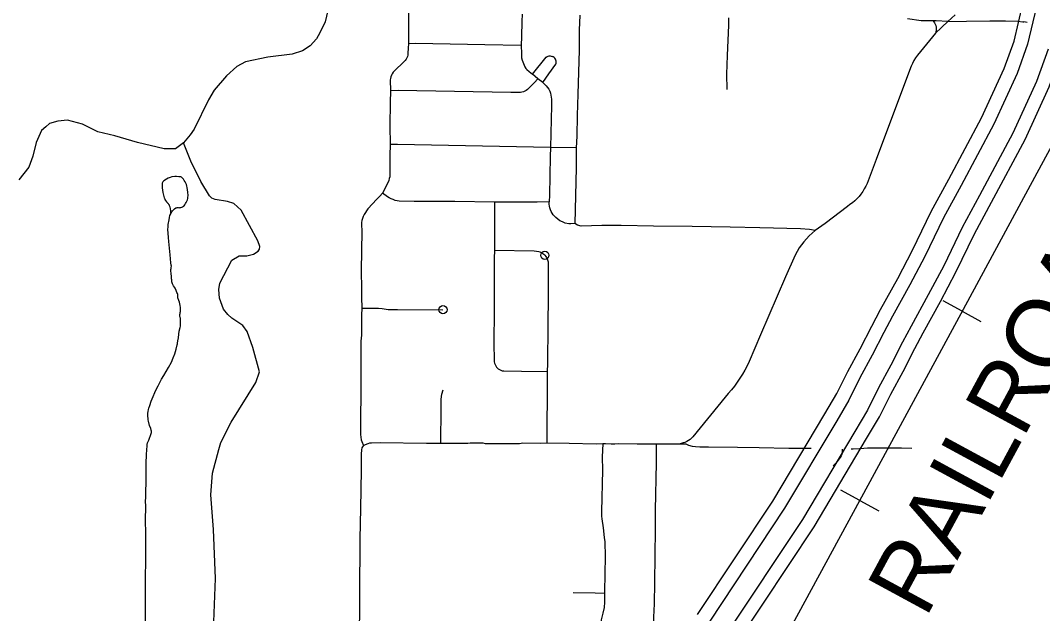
# Model space of a CAD drawing. Extents: x -19 to 366, y -4 to 359.
# Drawn here: x 149.853 to 151.042, y 186.743 to 187.433 of the extents above; entities that cross this region are included whole.
import ezdxf

# ---------------------------------------------------------------- set-up
doc = ezdxf.new("R2010")
doc.units = 0
for name, color, linetype in [('R_Draft', 7, 'Continuous'), ('R_Point Sym', 7, 'Continuous'), ('R_Striping', 7, 'Continuous'), ('R_Survey Control', 7, 'Continuous'), ('R_Temp Easement', 7, 'Continuous'), ('R_Water Annot', 7, 'Continuous'), ('Sheet Fence', 7, 'Continuous')]:
    doc.layers.add(name, color=color, linetype=linetype)

msp = doc.modelspace()

# ---------------------------------------------------------------- linework, layer by layer
at = {"layer": 'R_Draft'}
for points in [[(151.0085, 187.4087), (151.0187, 187.452), (151.0236, 187.4807), (151.0268, 187.5035), (151.0365, 187.58), (151.0399, 187.6137), (151.041, 187.6251), (151.0436, 187.648), (151.0629, 187.8056), (151.0711, 187.8695), (151.074, 187.8952), (151.0763, 187.9135)], [(151.0923, 187.9115), (151.09, 187.8933), (151.0871, 187.8676), (151.0789, 187.8036), (151.0596, 187.6461), (151.057, 187.6235), (151.056, 187.6121), (151.0525, 187.5782), (151.0427, 187.5013), (151.0396, 187.4782), (151.0344, 187.4488), (151.0242, 187.405)], [(150.6404, 186.7422), (150.728, 186.8741), (150.7884, 186.9754), (150.8022, 186.9989), (150.815, 187.0246), (150.8295, 187.0509), (150.8429, 187.0775), (150.8531, 187.0966), (150.8731, 187.1329), (150.8905, 187.1656), (150.9122, 187.2106), (150.9327, 187.2483), (150.9707, 187.3194), (150.9971, 187.3769), (151.0085, 187.4087)], [(151.0242, 187.405), (151.0119, 187.3709), (150.985, 187.3123), (150.9468, 187.2407), (150.9264, 187.2033), (150.9047, 187.1584), (150.8872, 187.1253), (150.8672, 187.089), (150.8571, 187.0701), (150.8436, 187.0435), (150.8292, 187.0172), (150.8163, 186.9913), (150.8022, 186.9672), (150.7415, 186.8656), (150.6537, 186.7333)], [(151.0482, 187.3994), (151.0346, 187.3616), (151.0069, 187.3015), (150.9683, 187.2291), (150.9482, 187.1921), (150.9266, 187.1474), (150.9087, 187.1136), (150.8887, 187.0773), (150.8788, 187.0588), (150.8653, 187.0321), (150.8509, 187.0058), (150.8378, 186.9797), (150.8233, 186.9548), (150.7622, 186.8526), (150.673, 186.7181)], [(150.6862, 186.7092), (150.7758, 186.844), (150.837, 186.9467), (150.8519, 186.9721), (150.865, 186.9984), (150.8794, 187.0246), (150.893, 187.0515), (150.9027, 187.0697), (150.9228, 187.106), (150.9408, 187.1401), (150.9624, 187.1848), (150.9824, 187.2215), (151.0213, 187.2944), (151.0494, 187.3556), (151.0638, 187.3957)]]:
    msp.add_lwpolyline(points, dxfattribs=at)
at = {"layer": 'R_Point Sym'}
msp.add_lwpolyline([(150.8086, 186.9343), (150.8087, 186.9316), (150.8085, 186.9301), (150.808, 186.9282), (150.8074, 186.9268), (150.806, 186.9246), (150.8036, 186.9213), (150.8016, 186.9183), (150.7979, 186.915)], dxfattribs=at)
at = {"layer": 'R_Striping'}
for points in [[(150.3042, 187.442), (150.304, 187.4056)], [(150.4363, 187.4401), (150.436, 187.4316), (150.4357, 187.4141), (150.4353, 187.4037)], [(150.9401, 187.4391), (150.9313, 187.4314)], [(150.5033, 187.4387), (150.5027, 187.4214), (150.5025, 187.3981), (150.5009, 187.3469), (150.5001, 187.3224), (150.4997, 187.2982), (150.4992, 187.2848)], [(150.6764, 187.4357), (150.6764, 187.4273), (150.6748, 187.3919), (150.6741, 187.3702), (150.6745, 187.3524)], [(150.9143, 187.4321), (150.9005, 187.4324), (150.8845, 187.4345)], [(150.9143, 187.4321), (150.9158, 187.43), (150.9167, 187.4284), (150.9173, 187.4267), (150.9177, 187.4249), (150.9179, 187.4231), (150.9178, 187.4213), (150.9175, 187.4196), (150.917, 187.4178)], [(150.9313, 187.4314), (150.918, 187.4321), (150.9143, 187.4321)], [(150.9313, 187.4314), (150.917, 187.4178)], [(150.9313, 187.4314), (150.9533, 187.4317), (150.9801, 187.4323), (150.9986, 187.4324), (151.0127, 187.4319), (151.0185, 187.4312), (151.0198, 187.431)], [(151.0237, 187.4305), (151.0198, 187.431)], [(150.917, 187.4178), (150.896, 187.3922), (150.8939, 187.3892), (150.8919, 187.386), (150.8902, 187.3828), (150.8886, 187.3794), (150.8762, 187.3468), (150.8481, 187.271), (150.8388, 187.2464), (150.8375, 187.2431), (150.836, 187.2399), (150.8342, 187.2368), (150.8324, 187.2338), (150.8303, 187.2309), (150.8281, 187.2282), (150.8257, 187.2255), (150.8232, 187.223), (150.8204, 187.2207), (150.8176, 187.2186), (150.8147, 187.2166), (150.7889, 187.1968), (150.7772, 187.1884)], [(150.304, 187.4056), (150.3039, 187.4008), (150.3035, 187.3942), (150.3033, 187.3924), (150.3028, 187.3907), (150.3022, 187.3891), (150.3013, 187.3875), (150.3003, 187.3861), (150.2991, 187.3848), (150.2873, 187.3739), (150.2861, 187.3724), (150.2851, 187.3707), (150.2842, 187.369), (150.2836, 187.3672), (150.2832, 187.3654), (150.2829, 187.3635), (150.2833, 187.3508)], [(150.4353, 187.4037), (150.3927, 187.4042), (150.3124, 187.4059), (150.304, 187.4056)], [(150.4353, 187.4037), (150.4354, 187.3941), (150.4357, 187.3893), (150.4363, 187.3867), (150.4378, 187.3826), (150.4395, 187.3789), (150.4407, 187.377), (150.4418, 187.3756), (150.4444, 187.3733), (150.4484, 187.3703)], [(150.4484, 187.3703), (150.4644, 187.39), (150.4654, 187.3906), (150.4666, 187.3911), (150.4678, 187.3914), (150.469, 187.3915), (150.4702, 187.3913), (150.4716, 187.3909)], [(150.4605, 187.3607), (150.4675, 187.3708), (150.4756, 187.3817), (150.4759, 187.3829), (150.476, 187.3842), (150.4759, 187.3854), (150.4756, 187.3866), (150.4751, 187.3877), (150.4744, 187.3888), (150.4735, 187.3897), (150.4725, 187.3904), (150.4716, 187.3909)], [(150.4545, 187.3648), (150.4484, 187.3703)], [(150.4545, 187.3648), (150.4506, 187.3604), (150.4426, 187.3524), (150.4411, 187.3513), (150.4395, 187.3504), (150.4378, 187.3497), (150.4361, 187.3492), (150.4343, 187.3489), (150.4232, 187.3488), (150.292, 187.3511), (150.2833, 187.3508)], [(150.4605, 187.3607), (150.4545, 187.3648)], [(150.4605, 187.3607), (150.4643, 187.3566), (150.4658, 187.3547), (150.4672, 187.3527), (150.4683, 187.3506), (150.4692, 187.3483), (150.4698, 187.346), (150.4702, 187.3436), (150.4704, 187.3412), (150.4705, 187.3339), (150.4691, 187.2852)], [(150.2833, 187.3508), (150.2826, 187.3375), (150.2825, 187.3102), (150.2826, 187.2884)], [(150.2826, 187.2884), (150.2822, 187.2756), (150.2822, 187.2531), (150.2822, 187.2509), (150.2818, 187.2488), (150.2813, 187.2467), (150.2806, 187.2447), (150.274, 187.232)], [(150.4691, 187.2852), (150.2914, 187.2885), (150.2826, 187.2884)], [(150.4691, 187.2852), (150.4687, 187.2745), (150.468, 187.2296), (150.4676, 187.2218)], [(150.4992, 187.2848), (150.4691, 187.2852)], [(150.4992, 187.2848), (150.4993, 187.2613), (150.4974, 187.1967)], [(150.274, 187.232), (150.2709, 187.2284), (150.2673, 187.225), (150.2569, 187.2137), (150.2525, 187.2071)], [(150.4041, 187.2216), (150.3578, 187.2221), (150.3108, 187.2223), (150.2933, 187.2227), (150.2908, 187.223), (150.2885, 187.2236), (150.2862, 187.2244), (150.2839, 187.2253), (150.2818, 187.2265), (150.2798, 187.2278), (150.274, 187.232)], [(150.4041, 187.2216), (150.404, 187.1654)], [(150.4676, 187.2218), (150.4536, 187.2216), (150.4041, 187.2216)], [(150.4711, 187.2087), (150.4701, 187.2106), (150.4692, 187.2126), (150.4685, 187.2147), (150.468, 187.2168), (150.4677, 187.219), (150.4676, 187.2218)], [(150.2525, 187.2071), (150.2512, 187.2047), (150.2504, 187.2025), (150.2499, 187.2003), (150.2496, 187.198), (150.2495, 187.1957), (150.2498, 187.1876), (150.249, 187.142), (150.2491, 187.1349), (150.2494, 187.1274), (150.2495, 187.1112), (150.2497, 187.0983)], [(150.4974, 187.1967), (150.493, 187.1963), (150.4907, 187.1963), (150.4864, 187.1971), (150.4832, 187.1986), (150.4803, 187.1999), (150.4754, 187.2037), (150.4738, 187.2052), (150.4724, 187.2069), (150.4711, 187.2087)], [(150.7772, 187.1884), (150.7705, 187.1898), (150.7602, 187.1905), (150.7129, 187.1915), (150.6783, 187.1926), (150.6339, 187.193), (150.5892, 187.1936), (150.5516, 187.1945), (150.529, 187.1943), (150.505, 187.1936), (150.5008, 187.1948), (150.4974, 187.1967)], [(150.7772, 187.1884), (150.7737, 187.1855), (150.7703, 187.1823), (150.7672, 187.179), (150.7641, 187.1755), (150.7613, 187.1719), (150.7586, 187.1682), (150.7562, 187.1643), (150.7537, 187.16)], [(150.404, 187.1654), (150.4036, 187.1563), (150.4039, 187.1395), (150.4036, 187.1269), (150.4037, 187.0956), (150.4035, 187.0574), (150.4038, 187.0375), (150.4039, 187.0359), (150.4042, 187.0342), (150.4048, 187.0326), (150.4056, 187.0311), (150.4065, 187.0297)], [(150.4587, 187.1627), (150.4572, 187.1634), (150.4556, 187.1639), (150.4504, 187.1647), (150.404, 187.1654)], [(150.4587, 187.1627), (150.4602, 187.1619), (150.4615, 187.1609), (150.4627, 187.1597), (150.4638, 187.1584), (150.4647, 187.157), (150.4659, 187.1543), (150.4665, 187.1523), (150.4667, 187.1507), (150.4664, 187.133), (150.4665, 187.1126), (150.466, 187.0783), (150.4657, 187.0341), (150.4655, 187.0242)], [(150.7537, 187.16), (150.7425, 187.1348), (150.7136, 187.0671), (150.7003, 187.0363), (150.6979, 187.0313), (150.6953, 187.0263), (150.6925, 187.0215), (150.6896, 187.0168), (150.6865, 187.0121), (150.6832, 187.0076), (150.6797, 187.0032), (150.6761, 186.999), (150.6723, 186.9948), (150.6349, 186.9487), (150.6333, 186.9471), (150.6316, 186.9457), (150.6297, 186.9444), (150.6277, 186.9433), (150.6257, 186.9423), (150.6236, 186.9416), (150.6214, 186.941), (150.6191, 186.9401)], [(150.2497, 187.0983), (150.2495, 187.0902), (150.2495, 187.0669), (150.2488, 187.0599), (150.2487, 187.0558), (150.2485, 187.0369), (150.2485, 187.001), (150.2481, 186.9681), (150.2482, 186.9516), (150.2489, 186.9453), (150.2497, 186.9432), (150.2519, 186.9388)], [(150.2497, 187.0983), (150.2643, 187.0982), (150.2691, 187.0981), (150.2733, 187.0978), (150.2805, 187.0968), (150.2914, 187.0966), (150.3442, 187.0965)], [(150.4655, 187.0242), (150.4355, 187.0247), (150.4151, 187.0249), (150.4134, 187.0252), (150.4118, 187.0257), (150.4103, 187.0265), (150.4089, 187.0274), (150.4076, 187.0285), (150.4065, 187.0297)], [(150.4655, 187.0242), (150.4652, 187.017), (150.4649, 186.9412)], [(150.3417, 186.9411), (150.3419, 186.9821), (150.3421, 186.9925), (150.343, 186.9983), (150.3443, 187.0034)], [(150.3417, 186.9411), (150.325, 186.9411), (150.2711, 186.9418), (150.2609, 186.9414), (150.2588, 186.9412), (150.2566, 186.9407), (150.2519, 186.9388)], [(150.4649, 186.9412), (150.4571, 186.9411), (150.4369, 186.9412), (150.4333, 186.9407), (150.4295, 186.9405), (150.4067, 186.9404), (150.395, 186.9404), (150.3936, 186.9406), (150.391, 186.9413), (150.3901, 186.9414), (150.3759, 186.9415), (150.373, 186.9408), (150.372, 186.9408), (150.3417, 186.9411)], [(150.5301, 186.9404), (150.5224, 186.9403), (150.4909, 186.9409), (150.4649, 186.9412)], [(150.5301, 186.9404), (150.5294, 186.9253), (150.5296, 186.9098), (150.5285, 186.8619), (150.5287, 186.8566), (150.529, 186.8533), (150.5305, 186.843), (150.5318, 186.8318), (150.5323, 186.8268), (150.5326, 186.8217), (150.5327, 186.8148), (150.5323, 186.7846), (150.5322, 186.7736), (150.532, 186.7665)], [(150.5923, 186.94), (150.583, 186.9402), (150.5699, 186.9402), (150.548, 186.9404), (150.544, 186.9401), (150.54, 186.94), (150.5332, 186.9404), (150.5301, 186.9404)], [(150.5923, 186.94), (150.5921, 186.9186), (150.5911, 186.8635), (150.5911, 186.8415), (150.5901, 186.7794), (150.5898, 186.7546), (150.5892, 186.7391), (150.5891, 186.7302), (150.5893, 186.7252), (150.5897, 186.7218), (150.5904, 186.718), (150.5915, 186.7143), (150.5929, 186.7112), (150.5943, 186.7089), (150.5959, 186.7069), (150.5984, 186.7043)], [(150.6191, 186.9401), (150.614, 186.9402), (150.6063, 186.9403), (150.5923, 186.94)], [(150.7724, 186.9352), (150.7464, 186.9353), (150.7118, 186.936), (150.6867, 186.9362), (150.653, 186.9367), (150.6429, 186.9368), (150.6381, 186.9371), (150.6345, 186.9376), (150.6303, 186.9388), (150.627, 186.9401), (150.6191, 186.9401)], [(150.2519, 186.9388), (150.2506, 186.9372), (150.2499, 186.936), (150.2495, 186.9334), (150.2491, 186.9286), (150.2492, 186.9099), (150.2484, 186.8654), (150.2476, 186.8303), (150.2472, 186.7648), (150.2471, 186.7457), (150.2469, 186.7258), (150.2468, 186.7249), (150.2461, 186.7098), (150.2454, 186.7059), (150.2427, 186.6975)], [(150.8214, 186.9342), (150.8189, 186.9343)], [(150.8379, 186.9354), (150.8337, 186.9351), (150.8285, 186.9349), (150.8214, 186.9342)], [(150.8561, 186.9356), (150.8379, 186.9354)], [(150.8777, 186.9355), (150.8561, 186.9356)], [(150.8895, 186.9353), (150.8777, 186.9355)], [(150.532, 186.7665), (150.5211, 186.7669), (150.4955, 186.7672)], [(150.532, 186.7665), (150.532, 186.7567), (150.5315, 186.7503), (150.5303, 186.7436), (150.5283, 186.7359), (150.5265, 186.7242), (150.5262, 186.7174), (150.526, 186.6987)]]:
    msp.add_lwpolyline(points, dxfattribs=at)
for centre in [(150.4627, 187.1597), (150.3442, 187.0965)]:
    msp.add_circle(centre, 0.00473, dxfattribs=at)
at = {"layer": 'R_Survey Control'}
for points in [[(150.0266, 187.2058), (150.0272, 187.2073), (150.0279, 187.2088), (150.0288, 187.2101), (150.0297, 187.2114), (150.0308, 187.2126), (150.032, 187.2137), (150.0333, 187.2147), (150.0342, 187.215), (150.035, 187.2152), (150.0358, 187.2152), (150.0361, 187.2152), (150.0372, 187.215), (150.0382, 187.2151), (150.0393, 187.2153), (150.0404, 187.2156), (150.0414, 187.2161), (150.0423, 187.2167), (150.0431, 187.2174), (150.0438, 187.2182), (150.0444, 187.2191), (150.0448, 187.2198), (150.0456, 187.2212), (150.0463, 187.2226), (150.0469, 187.2241), (150.0473, 187.2256), (150.0476, 187.2272), (150.0478, 187.2287), (150.0477, 187.2303), (150.0476, 187.2319), (150.0473, 187.2332), (150.0465, 187.2384), (150.0462, 187.2402), (150.0457, 187.2419), (150.045, 187.2435), (150.0442, 187.2451), (150.0433, 187.2466), (150.0423, 187.2481), (150.042, 187.2485), (150.0414, 187.2492), (150.0408, 187.2498), (150.04, 187.2504), (150.0392, 187.2508), (150.0383, 187.251), (150.0374, 187.2511), (150.0368, 187.2511), (150.0342, 187.2513), (150.0324, 187.2513), (150.029, 187.251), (150.0268, 187.2502), (150.0247, 187.2493), (150.0227, 187.2482), (150.0195, 187.2463), (150.0188, 187.2456), (150.0182, 187.245), (150.0178, 187.2442), (150.0176, 187.2434), (150.0174, 187.2426), (150.0175, 187.2418), (150.0175, 187.2413), (150.0175, 187.2408), (150.0177, 187.2381), (150.018, 187.2355), (150.0185, 187.2329), (150.02, 187.2266), (150.0202, 187.2262), (150.0208, 187.2247), (150.0216, 187.2233), (150.0225, 187.2219), (150.0236, 187.2207), (150.0238, 187.2205), (150.0245, 187.2199), (150.0251, 187.2192), (150.0256, 187.2184), (150.0259, 187.2176), (150.0261, 187.2167), (150.0263, 187.216), (150.0268, 187.2137), (150.0271, 187.2114), (150.0274, 187.209), (150.0266, 187.2058)], [(150.0287, 187.1311), (150.0286, 187.1324), (150.0283, 187.1351), (150.0279, 187.1387), (150.0277, 187.1416), (150.0277, 187.1432), (150.0279, 187.1443), (150.0282, 187.1454), (150.0283, 187.1472), (150.0282, 187.1483), (150.0277, 187.151), (150.0267, 187.1602), (150.0252, 187.1758), (150.0248, 187.1805), (150.0245, 187.1856), (150.0243, 187.1898), (150.0245, 187.1929), (150.0247, 187.1956), (150.0256, 187.2008), (150.0262, 187.2038), (150.0266, 187.2058)], [(149.9981, 186.7238), (149.9981, 186.7502), (149.9982, 186.7869), (149.9986, 186.8029), (149.9985, 186.83), (149.9983, 186.8579), (149.9984, 186.8617), (149.9984, 186.8682), (149.9983, 186.874), (149.9984, 186.8782), (149.9987, 186.887), (149.999, 186.8935), (149.9991, 186.8999), (149.9991, 186.9072), (149.999, 186.9134), (149.9991, 186.9178), (149.9994, 186.928), (149.9997, 186.9335), (150, 186.9382), (150.0003, 186.9399), (150.0007, 186.9417), (150.0013, 186.9432), (150.0021, 186.9448), (150.0028, 186.947), (150.0039, 186.9503), (150.0051, 186.9538), (150.0051, 186.9544), (150.005, 186.9554), (150.0049, 186.9563), (150.0043, 186.9583), (150.0029, 186.9617), (150.0015, 186.9671), (150.0014, 186.9684), (150.0009, 186.9744), (150.0009, 186.9763), (150.0012, 186.9781), (150.0016, 186.9803), (150.0022, 186.9822), (150.0034, 186.9853), (150.0049, 186.99), (150.007, 186.9957), (150.0089, 187.0001), (150.011, 187.0045), (150.0129, 187.008), (150.0169, 187.0156), (150.0196, 187.0198), (150.025, 187.0294), (150.0283, 187.0356), (150.0305, 187.0406), (150.0324, 187.0451), (150.0339, 187.0506), (150.0351, 187.0557), (150.0353, 187.0567), (150.0355, 187.0577), (150.0358, 187.0601), (150.0364, 187.0639), (150.0369, 187.068), (150.0375, 187.0717), (150.0385, 187.0758), (150.0388, 187.0775), (150.0389, 187.0785), (150.039, 187.0795), (150.039, 187.0807), (150.039, 187.082), (150.039, 187.0832), (150.0389, 187.0842), (150.0389, 187.0854), (150.0388, 187.0865), (150.0387, 187.0873), (150.0385, 187.0879), (150.0383, 187.0885), (150.0382, 187.089), (150.0382, 187.0898), (150.0382, 187.0908), (150.0385, 187.0919), (150.0387, 187.0931), (150.0389, 187.0942), (150.039, 187.0954), (150.039, 187.0967), (150.0389, 187.099), (150.0385, 187.1014), (150.0381, 187.1033), (150.0377, 187.1051), (150.0371, 187.107), (150.0359, 187.1102), (150.0358, 187.1114), (150.0358, 187.1129), (150.0357, 187.114), (150.0354, 187.1153), (150.0348, 187.1165), (150.0338, 187.1188), (150.0326, 187.1215), (150.0318, 187.1226), (150.0307, 187.1244), (150.0296, 187.1266), (150.029, 187.1288), (150.0288, 187.13), (150.0287, 187.1311)]]:
    msp.add_lwpolyline(points, dxfattribs=at)
at = {"layer": 'R_Temp Easement'}
for points in [[(150.2101, 187.4444), (150.207, 187.4311), (150.2011, 187.4182), (150.1971, 187.4113), (150.1897, 187.403), (150.1809, 187.3975), (150.1686, 187.3934), (150.1406, 187.3902), (150.1144, 187.3845), (150.1043, 187.3792), (150.0923, 187.3683), (150.0782, 187.3517), (150.0714, 187.3403), (150.0548, 187.3064), (150.0502, 187.2996), (150.0425, 187.2905), (150.0329, 187.2833), (150.02, 187.2833), (149.9888, 187.291), (149.9627, 187.2984), (149.9427, 187.3033), (149.9249, 187.3121), (149.9074, 187.3168), (149.8962, 187.3157), (149.8866, 187.3128), (149.8821, 187.3091)], [(149.8821, 187.3091), (149.8771, 187.3048), (149.8711, 187.2908), (149.8672, 187.2748), (149.8624, 187.2622), (149.8509, 187.2475)], [(150.1239, 187.1612), (150.1292, 187.1646), (150.1307, 187.1667), (150.1312, 187.1698), (150.1289, 187.1766), (150.1095, 187.212), (150.1011, 187.2201), (150.0935, 187.2222), (150.0793, 187.2246), (150.0755, 187.2263), (150.0727, 187.2289), (150.0626, 187.2456), (150.0511, 187.2691), (150.0425, 187.2905)], [(150.0777, 186.7337), (150.0796, 186.7841), (150.0771, 186.8408), (150.0743, 186.8814), (150.0763, 186.9065), (150.0834, 186.9341), (150.0858, 186.9421), (150.0979, 186.9659), (150.1265, 187.0118), (150.1308, 187.0241), (150.1229, 187.0524), (150.1166, 187.071), (150.1115, 187.0782), (150.0986, 187.0868), (150.094, 187.0908), (150.0891, 187.0972), (150.0843, 187.1097), (150.0835, 187.1198), (150.0848, 187.1274), (150.0985, 187.1542), (150.107, 187.159), (150.1159, 187.1591), (150.1239, 187.1612)]]:
    msp.add_lwpolyline(points, dxfattribs=at)
at = {"layer": 'R_Water Annot'}
for p, q in [((150.948, 187.0947), (150.926, 187.1066)), ((150.948, 187.0947), (150.97, 187.0828)), ((150.8291, 186.8748), (150.8071, 186.8867)), ((150.8291, 186.8748), (150.8511, 186.8628))]:
    msp.add_line(p, q, dxfattribs=at)
for points in [[(151.8694, 187.8522), (151.5278, 187.7128), (151.4153, 187.6676), (151.3603, 187.6428), (151.3385, 187.6313), (151.3124, 187.6158), (151.29, 187.6019), (151.2702, 187.5877), (151.2501, 187.5715), (151.2303, 187.5537), (151.2112, 187.5359), (151.195, 187.5178), (151.1759, 187.496), (151.1597, 187.4749), (151.1436, 187.4514), (151.1264, 187.4237), (151.04, 187.2643), (150.9414, 187.0825), (150.8385, 186.8921), (150.7481, 186.7258), (150.6872, 186.6117)], [(151.1264, 187.4237), (151.04, 187.2643), (150.9414, 187.0825), (150.8385, 186.8921), (150.7481, 186.7258), (150.6696, 186.5789), (150.632, 186.5149), (150.5822, 186.4437), (150.5266, 186.3755), (150.4929, 186.3388), (150.438, 186.2869), (150.3642, 186.2215), (150.1372, 186.0221), (149.8374, 185.7572), (149.5524, 185.5073), (149.4673, 185.4404), (149.2229, 185.2697), (148.9147, 185.0539)]]:
    msp.add_lwpolyline(points, dxfattribs=at)
at = {"layer": 'Sheet Fence'}
for points in [[(154.1159, 1.8709), (153.9063, 10.4874), (153.696, 19.1041), (153.485, 27.7209), (153.2733, 36.3378), (153.0608, 44.9549), (152.8476, 53.5721), (152.6337, 62.1894), (152.419, 70.8069), (152.2036, 79.4245), (151.9875, 88.0422), (151.7707, 96.6601), (151.5531, 105.2782), (151.3348, 113.8963), (151.1158, 122.5147), (150.8961, 131.1331), (150.6757, 139.7517), (150.4545, 148.3704), (150.2326, 156.9893), (150.0101, 165.6083), (149.7867, 174.2275), (149.5627, 182.8468), (149.338, 191.4662), (149.1125, 200.0858), (148.8864, 208.7055), (148.6595, 217.3254), (148.4319, 225.9454), (148.2037, 234.5655), (147.9747, 243.1858), (147.745, 251.8063), (147.5146, 260.4269), (147.2835, 269.0476), (147.0517, 277.6685), (146.8191, 286.2895), (146.5859, 294.9106), (146.352, 303.5319), (146.1174, 312.1534), (145.8821, 320.775), (145.6461, 329.3967), (145.4094, 338.0186), (145.172, 346.6406)], [(0, 180.8999), (7.1228, 180.9044), (14.2457, 180.9176), (21.3685, 180.9397), (28.4912, 180.9706), (35.614, 181.0103), (42.7366, 181.0589), (49.8592, 181.1163), (56.9818, 181.1825), (64.1042, 181.2575), (71.2266, 181.3414), (78.3488, 181.4341), (85.4709, 181.5357), (92.5929, 181.646), (99.7147, 181.7652), (106.8364, 181.8933), (113.9579, 182.0301), (121.0793, 182.1758), (128.2005, 182.3303), (135.3214, 182.4936), (142.4422, 182.6658), (149.5627, 182.8468), (156.683, 183.0366), (163.8031, 183.2352), (170.9229, 183.4427), (178.0425, 183.659), (185.1617, 183.8841), (192.2807, 184.1181), (199.3994, 184.3608), (206.5178, 184.6124), (213.6359, 184.8728), (220.7537, 185.1421), (227.8711, 185.4201), (234.9881, 185.707), (242.1048, 186.0027), (249.2212, 186.3073), (256.3371, 186.6206), (263.4526, 186.9428), (270.5678, 187.2738), (277.6825, 187.6136), (284.7968, 187.9622), (291.9107, 188.3197), (299.0241, 188.6859), (306.1371, 189.061), (313.2495, 189.4449), (320.3615, 189.8377), (327.4731, 190.2392), (334.5841, 190.6495), (341.6946, 191.0687)]]:
    msp.add_spline(points, degree=3, dxfattribs=at)

# ---------------------------------------------------------------- texts
at = {"layer": 'R_Water Annot'}
msp.add_text('RAILROAD', height=0.08, rotation=61.5546, dxfattribs=at).set_placement((150.9055, 186.7367))

doc.saveas('drawing.dxf')
